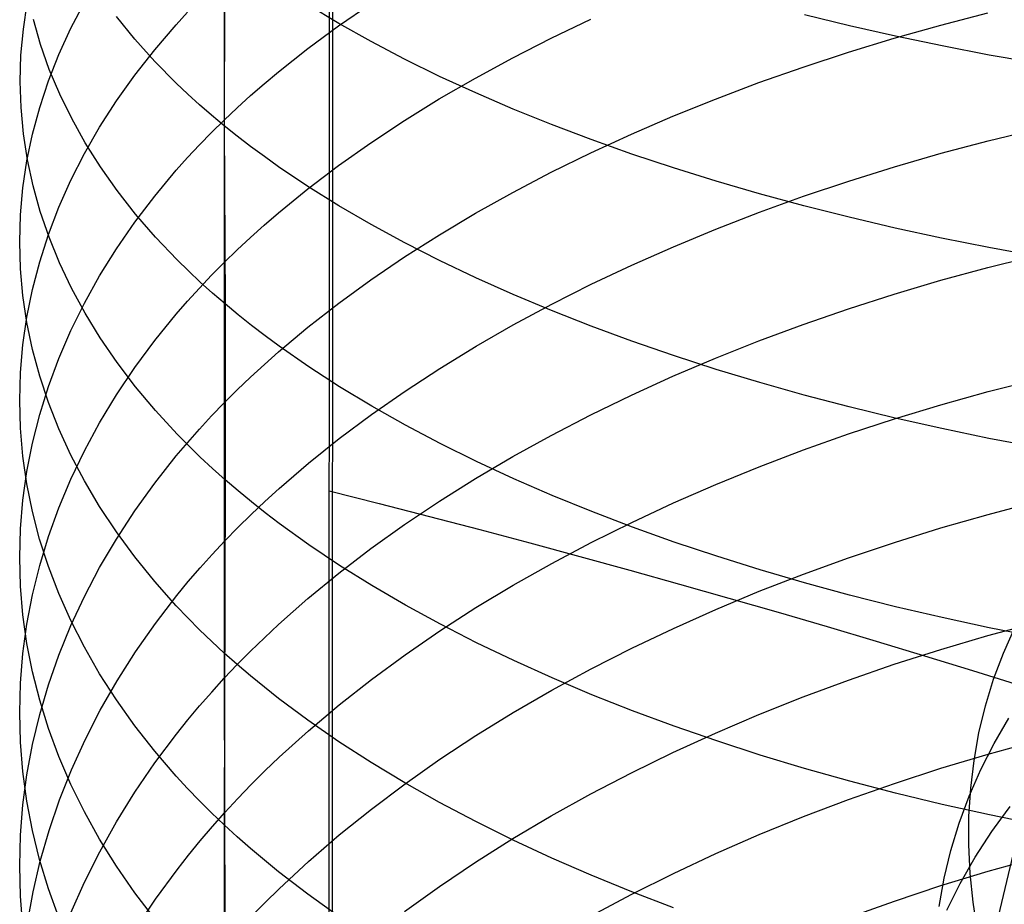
# Model space of a CAD drawing. Extents: x -383 to 1849, y -1185 to -529.
# Tile 715 of 870: x 1775 to 1784, y -1066 to -1058. Entities that reach past the tile are written whole.
import ezdxf

# ---------------------------------------------------------------- set-up
doc = ezdxf.new("R2010")
doc.units = 0
doc.layers.add('PREDEFINITO', color=7, linetype='CONTINUOUS')

msp = doc.modelspace()

# ---------------------------------------------------------------- linework, layer by layer
at = {"layer": 'PREDEFINITO'}
for p, q in [((1778.0404, -885.9744, 440.6312), (1778.0016, -1075.4358, 439.0843)), ((1778.0354, -1078.013, 439.0376), (1778.0905, -902.9318, 440.7506)), ((1777.0137, -1055.4612, 662.9892), (1777.0062, -1058.8917, 661.3731)), ((1777.0056, -1057.4629, 645.1477), (1777.0056, -1058.8364, 644.3254)), ((1775.0912, -1057.9703, 652.3293), (1775.129, -1057.722, 651.9063)), ((1775.5439, -1057.9622, 649.0161), (1775.6734, -1057.7152, 648.614)), ((1778.0979, -1057.9162, 663.6309), (1777.8038, -1057.7391, 663.2839)), ((1778.0963, -1057.9383, 642.9846), (1778.4035, -1057.7271, 642.6694)), ((1776.1532, -1058.0652, 659.8291), (1775.978, -1057.8502, 659.4274)), ((1776.5489, -1057.9274, 645.8716), (1776.6574, -1057.8096, 645.688)), ((1782.9669, -1057.9393, 668.0941), (1782.5368, -1057.8349, 667.8789)), ((1783.8353, -1057.9316, 637.6562), (1784.2851, -1057.8148, 637.4957)), ((1775.255, -1058.1175, 656.123), (1775.1866, -1057.8793, 655.6982)), ((1776.3434, -1058.166, 646.2434), (1776.5489, -1057.9274, 645.8716)), ((1777.8025, -1058.155, 643.3081), (1778.0963, -1057.9383, 642.9846)), ((1778.4053, -1058.0887, 663.9692), (1778.0979, -1057.9162, 663.6309)), ((1780.122, -1058.0558, 640.416), (1780.4991, -1057.8756, 640.1582)), ((1783.4042, -1058.0379, 668.2971), (1782.9669, -1057.9393, 668.0941)), ((1783.3917, -1058.0568, 637.8279), (1783.8353, -1057.9316, 637.6562)), ((1775.0685, -1058.2193, 652.7531), (1775.0912, -1057.9703, 652.3293)), ((1775.4297, -1058.2115, 649.4219), (1775.5439, -1057.9622, 649.0161)), ((1783.8481, -1058.1305, 668.4878), (1783.4042, -1058.0379, 668.2971)), ((1775.3388, -1058.3544, 656.5453), (1775.255, -1058.1175, 656.123)), ((1776.3436, -1058.2772, 660.225), (1776.1532, -1058.0652, 659.8291)), ((1778.7256, -1058.2567, 664.2985), (1778.4053, -1058.0887, 663.9692)), ((1779.7555, -1058.2426, 640.6833), (1780.122, -1058.0558, 640.416)), ((1782.9548, -1058.19, 638.0108), (1783.3917, -1058.0568, 637.8279)), ((1784.2982, -1058.217, 668.6659), (1783.8481, -1058.1305, 668.4878)), ((1775.0611, -1058.4685, 653.1775), (1775.0685, -1058.2193, 652.7531)), ((1775.3308, -1058.4628, 649.831), (1775.4297, -1058.2115, 649.4219)), ((1776.1531, -1058.4084, 646.6212), (1776.3434, -1058.166, 646.2434)), ((1777.5224, -1058.377, 643.6395), (1777.8025, -1058.155, 643.3081)), ((1782.525, -1058.3311, 638.2045), (1782.9548, -1058.19, 638.0108)), ((1784.7539, -1058.2972, 668.8312), (1784.2982, -1058.217, 668.6659)), ((1776.5492, -1058.4857, 660.6146), (1776.3436, -1058.2772, 660.225)), ((1779.0583, -1058.4199, 664.6184), (1778.7256, -1058.2567, 664.2985)), ((1779.3998, -1058.4359, 640.9598), (1779.7555, -1058.2426, 640.6833)), ((1775.4377, -1058.5897, 656.9647), (1775.3388, -1058.3544, 656.5453)), ((1775.978, -1058.6544, 647.0046), (1776.1531, -1058.4084, 646.6212)), ((1777.3877, -1058.49, 643.8082), (1777.5224, -1058.377, 643.6395)), ((1782.1028, -1058.48, 638.4088), (1782.525, -1058.3311, 638.2045)), ((1775.069, -1058.7177, 653.6018), (1775.0611, -1058.4685, 653.1775)), ((1775.247, -1058.7158, 650.2429), (1775.3308, -1058.4628, 649.831)), ((1776.6577, -1058.5887, 660.8069), (1776.5492, -1058.4857, 660.6146)), ((1777.2566, -1058.6042, 643.9787), (1777.3877, -1058.49, 643.8082)), ((1779.0556, -1058.6354, 641.2453), (1779.3998, -1058.4359, 640.9598)), ((1779.403, -1058.5782, 664.9288), (1779.0583, -1058.4199, 664.6184)), ((1781.6887, -1058.6364, 638.6236), (1782.1028, -1058.48, 638.4088)), ((1775.5519, -1058.8231, 657.3808), (1775.4377, -1058.5897, 656.9647)), ((1776.7701, -1058.6907, 660.9974), (1776.6577, -1058.5887, 660.8069)), ((1777.1292, -1058.7197, 644.1511), (1777.2566, -1058.6042, 643.9787)), ((1779.759, -1058.7315, 665.2294), (1779.403, -1058.5782, 664.9288)), ((1775.8181, -1058.9036, 647.393), (1775.978, -1058.6544, 647.0046)), ((1776.8862, -1058.7917, 661.1862), (1776.7701, -1058.6907, 660.9974)), ((1778.7232, -1058.841, 641.5395), (1779.0556, -1058.6354, 641.2453)), ((1781.2832, -1058.8003, 638.8486), (1781.6887, -1058.6364, 638.6236)), ((1775.092, -1058.9666, 654.0257), (1775.069, -1058.7177, 653.6018)), ((1775.1785, -1058.9702, 650.6571), (1775.247, -1058.7158, 650.2429)), ((1777.0062, -1058.8917, 661.3731), (1776.8862, -1058.7917, 661.1862)), ((1777.0056, -1058.8364, 644.3254), (1777.1292, -1058.7197, 644.1511)), ((1780.1261, -1058.8798, 665.52), (1779.759, -1058.7315, 665.2294)), ((1775.6813, -1059.0544, 657.793), (1775.5519, -1058.8231, 657.3808)), ((1776.8857, -1058.9544, 644.5014), (1777.0056, -1058.8364, 644.3254)), ((1777.0056, -1058.8364, 644.3254), (1777.0053, -1060.1943, 643.4762)), ((1778.4032, -1059.0526, 641.8423), (1778.7232, -1058.841, 641.5395)), ((1780.5036, -1059.0228, 665.8003), (1780.1261, -1058.8798, 665.52)), ((1780.8867, -1058.9715, 639.0836), (1781.2832, -1058.8003, 638.8486)), ((1775.1303, -1059.215, 654.4486), (1775.092, -1058.9666, 654.0257)), ((1775.1252, -1059.2258, 651.0732), (1775.1785, -1058.9702, 650.6571)), ((1775.6735, -1059.1558, 647.786), (1775.8181, -1058.9036, 647.393)), ((1776.7696, -1059.0735, 644.6792), (1776.8857, -1058.9544, 644.5014)), ((1777.13, -1058.9907, 661.558), (1777.0062, -1058.8917, 661.3731)), ((1777.0062, -1058.8917, 661.3731), (1777.0136, -1060.5899, 660.5302)), ((1780.4997, -1059.1498, 639.3283), (1780.8867, -1058.9715, 639.0836)), ((1784.2879, -1059.0338, 636.6649), (1784.7431, -1058.9226, 636.5185)), ((1775.8259, -1059.2832, 658.2009), (1775.6813, -1059.0544, 657.793)), ((1776.6574, -1059.1937, 644.8588), (1776.7696, -1059.0735, 644.6792)), ((1777.2575, -1059.0887, 661.741), (1777.13, -1058.9907, 661.558)), ((1778.0961, -1059.2699, 642.1534), (1778.4032, -1059.0526, 641.8423)), ((1780.8911, -1059.1604, 666.0701), (1780.5036, -1059.0228, 665.8003)), ((1783.8383, -1059.1536, 636.8226), (1784.2879, -1059.0338, 636.6649)), ((1775.544, -1059.4106, 648.1831), (1775.6735, -1059.1558, 647.786)), ((1777.3887, -1059.1856, 661.922), (1777.2575, -1059.0887, 661.741)), ((1780.1226, -1059.335, 639.5825), (1780.4997, -1059.1498, 639.3283)), ((1781.2882, -1059.2925, 666.3292), (1780.8911, -1059.1604, 666.0701)), ((1783.395, -1059.2818, 636.9915), (1783.8383, -1059.1536, 636.8226)), ((1775.0871, -1059.4822, 651.4907), (1775.1252, -1059.2258, 651.0732)), ((1775.1838, -1059.4625, 654.8701), (1775.1303, -1059.215, 654.4486)), ((1776.5489, -1059.3151, 645.0399), (1776.6574, -1059.1937, 644.8588)), ((1777.5236, -1059.2814, 662.101), (1777.3887, -1059.1856, 661.922)), ((1775.9858, -1059.5093, 658.6039), (1775.8259, -1059.2832, 658.2009)), ((1776.3434, -1059.561, 645.407), (1776.5489, -1059.3151, 645.0399)), ((1777.804, -1059.4697, 662.4528), (1777.5236, -1059.2814, 662.101)), ((1777.8023, -1059.493, 642.4725), (1778.0961, -1059.2699, 642.1534)), ((1779.7561, -1059.5269, 639.846), (1780.1226, -1059.335, 639.5825)), ((1781.6943, -1059.419, 666.5772), (1781.2882, -1059.2925, 666.3292)), ((1782.9583, -1059.4184, 637.1714), (1783.395, -1059.2818, 636.9915)), ((1775.4298, -1059.6678, 648.5839), (1775.544, -1059.4106, 648.1831)), ((1782.1089, -1059.5398, 666.8139), (1781.6943, -1059.419, 666.5772)), ((1782.5287, -1059.5631, 637.362), (1782.9583, -1059.4184, 637.1714)), ((1775.0642, -1059.7392, 651.9091), (1775.0871, -1059.4822, 651.4907)), ((1775.2526, -1059.7089, 655.2896), (1775.1838, -1059.4625, 654.8701)), ((1776.1609, -1059.7324, 659.0017), (1775.9858, -1059.5093, 658.6039)), ((1777.5222, -1059.7215, 642.7995), (1777.8023, -1059.493, 642.4725)), ((1778.0982, -1059.6535, 662.7962), (1777.804, -1059.4697, 662.4528)), ((1779.4005, -1059.7255, 640.1186), (1779.7561, -1059.5269, 639.846)), ((1782.5317, -1059.6547, 667.0392), (1782.1089, -1059.5398, 666.8139)), ((1776.1531, -1059.8109, 645.78), (1776.3434, -1059.561, 645.407)), ((1782.1067, -1059.7157, 637.563), (1782.5287, -1059.5631, 637.362)), ((1775.3365, -1059.9539, 655.7068), (1775.2526, -1059.7089, 655.2896)), ((1775.3308, -1059.9271, 648.988), (1775.4298, -1059.6678, 648.5839)), ((1776.3512, -1059.9523, 659.3937), (1776.1609, -1059.7324, 659.0017)), ((1777.3875, -1059.8377, 642.9659), (1777.5222, -1059.7215, 642.7995)), ((1778.4057, -1059.8326, 663.1308), (1778.0982, -1059.6535, 662.7962)), ((1779.0563, -1059.9306, 640.4001), (1779.4005, -1059.7255, 640.1186)), ((1781.6929, -1059.8762, 637.7743), (1782.1067, -1059.7157, 637.563)), ((1782.9621, -1059.7636, 667.2527), (1782.5317, -1059.6547, 667.0392)), ((1775.0566, -1059.9965, 652.328), (1775.0642, -1059.7392, 651.9091)), ((1775.978, -1060.0644, 646.1584), (1776.1531, -1059.8109, 645.78)), ((1783.3996, -1059.8664, 667.4542), (1782.9621, -1059.7636, 667.2527)), ((1777.2564, -1059.9553, 643.1341), (1777.3875, -1059.8377, 642.9659)), ((1778.7261, -1060.007, 663.4566), (1778.4057, -1059.8326, 663.1308)), ((1781.2875, -1060.0443, 637.9957), (1781.6929, -1059.8762, 637.7743)), ((1783.8438, -1059.963, 667.6435), (1783.3996, -1059.8664, 667.4542)), ((1775.0642, -1060.2538, 652.7469), (1775.0566, -1059.9965, 652.328)), ((1775.247, -1060.1882, 649.3948), (1775.3308, -1059.9271, 648.988)), ((1775.4357, -1060.1972, 656.1211), (1775.3365, -1059.9539, 655.7068)), ((1776.5567, -1060.1687, 659.7794), (1776.3512, -1059.9523, 659.3937)), ((1777.129, -1060.0742, 643.3042), (1777.2564, -1059.9553, 643.1341)), ((1778.7239, -1060.1419, 640.6902), (1779.0563, -1059.9306, 640.4001)), ((1779.0589, -1060.1764, 663.7731), (1778.7261, -1060.007, 663.4566)), ((1784.2942, -1060.0532, 667.8203), (1783.8438, -1059.963, 667.6435)), ((1775.8182, -1060.3212, 646.5418), (1775.978, -1060.0644, 646.1584)), ((1777.0053, -1060.1943, 643.4762), (1777.129, -1060.0742, 643.3042)), ((1780.8912, -1060.2199, 638.227), (1781.2875, -1060.0443, 637.9957)), ((1784.7503, -1060.1368, 667.9844), (1784.2942, -1060.0532, 667.8203)), ((1775.1784, -1060.4507, 649.8039), (1775.247, -1060.1882, 649.3948)), ((1775.5501, -1060.4386, 656.5322), (1775.4357, -1060.1972, 656.1211)), ((1776.6652, -1060.2755, 659.9698), (1776.5567, -1060.1687, 659.7794)), ((1776.8855, -1060.3157, 643.6499), (1777.0053, -1060.1943, 643.4762)), ((1777.0053, -1060.1943, 643.4762), (1777.0061, -1061.533, 642.5998)), ((1778.404, -1060.3594, 640.9888), (1778.7239, -1060.1419, 640.6902)), ((1779.4035, -1060.3408, 664.0803), (1779.0589, -1060.1764, 663.7731)), ((1784.2852, -1060.2414, 635.8175), (1784.7407, -1060.1272, 635.673)), ((1775.087, -1060.5108, 653.1653), (1775.0642, -1060.2538, 652.7469)), ((1776.7775, -1060.3813, 660.1584), (1776.6652, -1060.2755, 659.9698)), ((1780.5044, -1060.4027, 638.4678), (1780.8912, -1060.2199, 638.227)), ((1783.8354, -1060.3645, 635.9732), (1784.2852, -1060.2414, 635.8175)), ((1775.6735, -1060.5811, 646.9298), (1775.8182, -1060.3212, 646.5418)), ((1776.7694, -1060.4383, 643.8253), (1776.8855, -1060.3157, 643.6499)), ((1776.8937, -1060.4861, 660.3452), (1776.7775, -1060.3813, 660.1584)), ((1778.0968, -1060.5828, 641.2955), (1778.404, -1060.3594, 640.9888)), ((1779.7597, -1060.5, 664.3777), (1779.4035, -1060.3408, 664.0803)), ((1783.3919, -1060.4963, 636.1398), (1783.8354, -1060.3645, 635.9732)), ((1775.1251, -1060.7144, 650.2149), (1775.1784, -1060.4507, 649.8039)), ((1775.6797, -1060.6778, 656.9394), (1775.5501, -1060.4386, 656.5322)), ((1776.6571, -1060.562, 644.0024), (1776.7694, -1060.4383, 643.8253)), ((1780.1276, -1060.5927, 638.7181), (1780.5044, -1060.4027, 638.4678)), ((1775.1251, -1060.7672, 653.5828), (1775.087, -1060.5108, 653.1653)), ((1776.5487, -1060.687, 644.1812), (1776.6571, -1060.562, 644.0024)), ((1777.0136, -1060.5899, 660.5302), (1776.8937, -1060.4861, 660.3452)), ((1780.1267, -1060.6539, 664.6653), (1779.7597, -1060.5, 664.3777)), ((1782.9549, -1060.6366, 636.3173), (1783.3919, -1060.4963, 636.1398)), ((1775.5441, -1060.8438, 647.3218), (1775.6735, -1060.5811, 646.9298)), ((1777.0136, -1060.5899, 660.5302), (1777.0134, -1062.266, 659.6436)), ((1777.1373, -1060.6925, 660.7132), (1777.0136, -1060.5899, 660.5302)), ((1777.803, -1060.8121, 641.6102), (1778.0968, -1060.5828, 641.2955)), ((1779.7612, -1060.7897, 638.9775), (1780.1276, -1060.5927, 638.7181)), ((1780.5043, -1060.8024, 664.9427), (1780.1267, -1060.6539, 664.6653)), ((1782.5251, -1060.7853, 636.5053), (1782.9549, -1060.6366, 636.3173)), ((1775.087, -1060.979, 650.6272), (1775.1251, -1060.7144, 650.2149)), ((1775.8246, -1060.9144, 657.3423), (1775.6797, -1060.6778, 656.9394)), ((1776.3432, -1060.94, 644.5433), (1776.5487, -1060.687, 644.1812)), ((1777.2648, -1060.7941, 660.8943), (1777.1373, -1060.6925, 660.7132)), ((1775.1784, -1061.0228, 653.9989), (1775.1251, -1060.7672, 653.5828)), ((1775.4299, -1061.1089, 647.7175), (1775.5441, -1060.8438, 647.3218)), ((1777.3959, -1060.8946, 661.0734), (1777.2648, -1060.7941, 660.8943)), ((1777.5229, -1061.047, 641.9326), (1777.803, -1060.8121, 641.6102)), ((1779.4058, -1060.9935, 639.2459), (1779.7612, -1060.7897, 638.9775)), ((1780.8918, -1060.9453, 665.2097), (1780.5043, -1060.8024, 664.9427)), ((1782.103, -1060.9421, 636.7036), (1782.5251, -1060.7853, 636.5053)), ((1775.9846, -1061.1483, 657.7405), (1775.8246, -1060.9144, 657.3423)), ((1776.1529, -1061.1971, 644.9113), (1776.3432, -1060.94, 644.5433)), ((1777.5307, -1060.9939, 661.2505), (1777.3959, -1060.8946, 661.0734)), ((1781.2889, -1061.0825, 665.4661), (1780.8918, -1060.9453, 665.2097)), ((1781.6889, -1061.1069, 636.912), (1782.103, -1060.9421, 636.7036)), ((1775.0641, -1061.2442, 651.0405), (1775.087, -1060.979, 650.6272)), ((1775.2469, -1061.2772, 654.4132), (1775.1784, -1061.0228, 653.9989)), ((1777.811, -1061.1892, 661.5985), (1777.5307, -1060.9939, 661.2505)), ((1779.0617, -1061.204, 639.5231), (1779.4058, -1060.9935, 639.2459)), ((1775.3309, -1061.3761, 648.1164), (1775.4299, -1061.1089, 647.7175)), ((1777.3882, -1061.1665, 642.0967), (1777.5229, -1061.047, 641.9326)), ((1781.2833, -1061.2795, 637.1303), (1781.6889, -1061.1069, 636.912)), ((1781.695, -1061.2138, 665.7116), (1781.2889, -1061.0825, 665.4661)), ((1775.9778, -1061.458, 645.2847), (1776.1529, -1061.1971, 644.9113)), ((1776.1599, -1061.3791, 658.1334), (1775.9846, -1061.1483, 657.7405)), ((1777.2571, -1061.2873, 642.2626), (1777.3882, -1061.1665, 642.0967)), ((1778.105, -1061.3797, 661.938), (1777.811, -1061.1892, 661.5985)), ((1778.7295, -1061.4209, 639.8087), (1779.0617, -1061.204, 639.5231)), ((1782.1096, -1061.3393, 665.9459), (1781.695, -1061.2138, 665.7116)), ((1775.0565, -1061.5097, 651.4542), (1775.0641, -1061.2442, 651.0405)), ((1775.3306, -1061.5302, 654.8251), (1775.2469, -1061.2772, 654.4132)), ((1777.1297, -1061.4095, 642.4303), (1777.2571, -1061.2873, 642.2626)), ((1780.8868, -1061.4598, 637.3583), (1781.2833, -1061.2795, 637.1303)), ((1784.2872, -1061.4254, 634.9385), (1784.7425, -1061.3086, 634.7966)), ((1775.2471, -1061.6451, 648.518), (1775.3309, -1061.3761, 648.1164)), ((1776.3505, -1061.6065, 658.5207), (1776.1599, -1061.3791, 658.1334)), ((1777.0061, -1061.533, 642.5998), (1777.1297, -1061.4095, 642.4303)), ((1778.4124, -1061.5653, 662.269), (1778.105, -1061.3797, 661.938)), ((1778.4096, -1061.6441, 640.1027), (1778.7295, -1061.4209, 639.8087)), ((1782.5324, -1061.4586, 666.1689), (1782.1096, -1061.3393, 665.9459)), ((1775.064, -1061.7751, 651.8679), (1775.0565, -1061.5097, 651.4542)), ((1775.8179, -1061.7224, 645.663), (1775.9778, -1061.458, 645.2847)), ((1780.4998, -1061.6476, 637.5958), (1780.8868, -1061.4598, 637.3583)), ((1782.9628, -1061.5717, 666.3802), (1782.5324, -1061.4586, 666.1689)), ((1783.8376, -1061.5513, 635.0913), (1784.2872, -1061.4254, 634.9385)), ((1775.4296, -1061.7815, 655.2342), (1775.3306, -1061.5302, 654.8251)), ((1776.5562, -1061.8304, 658.9018), (1776.3505, -1061.6065, 658.5207)), ((1776.8862, -1061.6578, 642.7711), (1777.0061, -1061.533, 642.5998)), ((1777.0061, -1061.533, 642.5998), (1777.0064, -1064.1583, 640.7706)), ((1778.7326, -1061.746, 662.591), (1778.4124, -1061.5653, 662.269)), ((1783.4003, -1061.6784, 666.5797), (1782.9628, -1061.5717, 666.3802)), ((1783.3943, -1061.6861, 635.255), (1783.8376, -1061.5513, 635.0913)), ((1775.1785, -1061.9157, 648.9218), (1775.2471, -1061.6451, 648.518)), ((1776.7701, -1061.7838, 642.9441), (1776.8862, -1061.6578, 642.7711)), ((1778.1026, -1061.8734, 640.4048), (1778.4096, -1061.6441, 640.1027)), ((1780.1228, -1061.8427, 637.8425), (1780.4998, -1061.6476, 637.5958)), ((1782.9576, -1061.8296, 635.4292), (1783.3943, -1061.6861, 635.255)), ((1783.8444, -1061.7787, 666.7671), (1783.4003, -1061.6784, 666.5797)), ((1775.0868, -1062.0403, 652.2812), (1775.064, -1061.7751, 651.8679)), ((1775.5439, -1062.0308, 655.6401), (1775.4296, -1061.7815, 655.2342)), ((1775.6733, -1061.9898, 646.0457), (1775.8179, -1061.7224, 645.663)), ((1776.6579, -1061.911, 643.1188), (1776.7701, -1061.7838, 642.9441)), ((1779.0653, -1061.9215, 662.9039), (1778.7326, -1061.746, 662.591)), ((1784.2948, -1061.8724, 666.9422), (1783.8444, -1061.7787, 666.7671)), ((1776.6648, -1061.9408, 659.0899), (1776.5562, -1061.8304, 658.9018)), ((1777.8088, -1062.1088, 640.7148), (1778.1026, -1061.8734, 640.4048)), ((1779.7563, -1062.0449, 638.0982), (1780.1228, -1061.8427, 637.8425)), ((1782.528, -1061.9817, 635.6138), (1782.9576, -1061.8296, 635.4292)), ((1784.7508, -1061.9593, 667.1046), (1784.2948, -1061.8724, 666.9422)), ((1775.1252, -1062.1874, 649.3275), (1775.1785, -1061.9157, 648.9218)), ((1776.5494, -1062.0394, 643.295), (1776.6579, -1061.911, 643.1188)), ((1776.7772, -1062.0503, 659.2763), (1776.6648, -1061.9408, 659.0899)), ((1779.4098, -1062.0918, 663.2075), (1779.0653, -1061.9215, 662.9039)), ((1782.106, -1062.1421, 635.8087), (1782.528, -1061.9817, 635.6138)), ((1775.1249, -1062.3049, 652.6936), (1775.0868, -1062.0403, 652.2812)), ((1775.5439, -1062.2601, 646.4325), (1775.6733, -1061.9898, 646.0457)), ((1775.6733, -1062.2778, 656.0422), (1775.5439, -1062.0308, 655.6401)), ((1776.3439, -1062.2996, 643.6521), (1776.5494, -1062.0394, 643.295)), ((1776.8934, -1062.1587, 659.4608), (1776.7772, -1062.0503, 659.2763)), ((1779.4007, -1062.2541, 638.3628), (1779.7563, -1062.0449, 638.0982)), ((1777.0134, -1062.266, 659.6436), (1776.8934, -1062.1587, 659.4608)), ((1777.5288, -1062.35, 641.0324), (1777.8088, -1062.1088, 640.7148)), ((1779.7657, -1062.2567, 663.5014), (1779.4098, -1062.0918, 663.2075)), ((1781.6922, -1062.3108, 636.0134), (1782.106, -1062.1421, 635.8087)), ((1775.0871, -1062.4601, 649.7346), (1775.1252, -1062.1874, 649.3275)), ((1775.4296, -1062.5329, 646.8229), (1775.5439, -1062.2601, 646.4325)), ((1777.0134, -1062.266, 659.6436), (1777.0059, -1065.5569, 657.7613)), ((1777.1372, -1062.3723, 659.8244), (1777.0134, -1062.266, 659.6436)), ((1779.0565, -1062.4701, 638.6359), (1779.4007, -1062.2541, 638.3628)), ((1780.1326, -1062.4161, 663.7855), (1779.7657, -1062.2567, 663.5014)), ((1775.1781, -1062.5687, 653.1045), (1775.1249, -1062.3049, 652.6936)), ((1775.818, -1062.5222, 656.4401), (1775.6733, -1062.2778, 656.0422)), ((1776.1536, -1062.5639, 644.015), (1776.3439, -1062.2996, 643.6521)), ((1777.3941, -1062.4727, 641.1941), (1777.5288, -1062.35, 641.0324)), ((1781.2869, -1062.4875, 636.228), (1781.6922, -1062.3108, 636.0134)), ((1777.2647, -1062.4774, 660.0034), (1777.1372, -1062.3723, 659.8244)), ((1778.0046, -1062.3724, 439.307), (1778.4836, -1062.4935, 439.2552)), ((1780.5099, -1062.5699, 664.0596), (1780.1326, -1062.4161, 663.7855)), ((1775.0642, -1062.7334, 650.1425), (1775.0871, -1062.4601, 649.7346)), ((1775.3307, -1062.8079, 647.2165), (1775.4296, -1062.5329, 646.8229)), ((1775.978, -1062.7637, 656.8334), (1775.818, -1062.5222, 656.4401)), ((1777.2631, -1062.5968, 641.3575), (1777.3941, -1062.4727, 641.1941)), ((1777.3959, -1062.5813, 660.1803), (1777.2647, -1062.4774, 660.0034)), ((1778.4836, -1062.4935, 439.2552), (1778.9624, -1062.6166, 439.1941)), ((1778.7242, -1062.6928, 638.9175), (1779.0565, -1062.4701, 638.6359)), ((1780.8906, -1062.672, 636.4521), (1781.2869, -1062.4875, 636.228)), ((1784.2872, -1062.596, 634.0404), (1784.7425, -1062.4764, 633.9009)), ((1775.2466, -1062.8312, 653.5137), (1775.1781, -1062.5687, 653.1045)), ((1775.9785, -1062.8321, 644.3832), (1776.1536, -1062.5639, 644.015)), ((1777.1357, -1062.7222, 641.5228), (1777.2631, -1062.5968, 641.3575)), ((1777.5308, -1062.6841, 660.3553), (1777.3959, -1062.5813, 660.1803)), ((1778.9624, -1062.6166, 439.1941), (1779.4407, -1062.7417, 439.1236)), ((1780.8972, -1062.7178, 664.3233), (1780.5099, -1062.5699, 664.0596)), ((1783.8377, -1062.7249, 634.1908), (1784.2872, -1062.596, 634.0404)), ((1775.0566, -1063.007, 650.5509), (1775.0642, -1062.7334, 650.1425)), ((1777.012, -1062.8491, 641.6898), (1777.1357, -1062.7222, 641.5228)), ((1777.8111, -1062.8861, 660.6992), (1777.5308, -1062.6841, 660.3553)), ((1778.4042, -1062.9219, 639.2072), (1778.7242, -1062.6928, 638.9175)), ((1780.5038, -1062.8642, 636.6855), (1780.8906, -1062.672, 636.4521)), ((1781.2941, -1062.8598, 664.5765), (1780.8972, -1062.7178, 664.3233)), ((1783.3943, -1062.8628, 634.3517), (1783.8377, -1062.7249, 634.1908)), ((1775.2469, -1063.0848, 647.6127), (1775.3307, -1062.8079, 647.2165)), ((1776.1532, -1063.0021, 657.2216), (1775.978, -1062.7637, 656.8334)), ((1779.4407, -1062.7417, 439.1236), (1779.9183, -1062.8686, 439.0436)), ((1775.3304, -1063.0923, 653.9205), (1775.2466, -1062.8312, 653.5137)), ((1775.8186, -1063.1039, 644.7562), (1775.9785, -1062.8321, 644.3832)), ((1776.8921, -1062.9772, 641.8586), (1777.012, -1062.8491, 641.6898)), ((1778.1053, -1063.0832, 661.0348), (1777.8111, -1062.8861, 660.6992)), ((1778.0971, -1063.1573, 639.5048), (1778.4042, -1062.9219, 639.2072)), ((1779.9183, -1062.8686, 439.0436), (1780.395, -1062.9973, 438.9541)), ((1780.1271, -1063.064, 636.9281), (1780.5038, -1062.8642, 636.6855)), ((1781.7, -1062.9958, 664.8189), (1781.2941, -1062.8598, 664.5765)), ((1782.9576, -1063.0097, 634.5231), (1783.3943, -1062.8628, 634.3517)), ((1775.0642, -1063.2806, 650.9594), (1775.0566, -1063.007, 650.5509)), ((1776.3436, -1063.2371, 657.6042), (1776.1532, -1063.0021, 657.2216)), ((1776.7761, -1063.1066, 642.0291), (1776.8921, -1062.9772, 641.8586)), ((1780.395, -1062.9973, 438.9541), (1780.8704, -1063.1278, 438.8551)), ((1782.1144, -1063.1256, 665.0502), (1781.7, -1062.9958, 664.8189)), ((1782.528, -1063.1654, 634.7047), (1782.9576, -1063.0097, 634.5231)), ((1775.1783, -1063.3632, 648.0111), (1775.2469, -1063.0848, 647.6127)), ((1775.4293, -1063.3516, 654.3246), (1775.3304, -1063.0923, 653.9205)), ((1775.674, -1063.3788, 645.1337), (1775.8186, -1063.1039, 644.7562)), ((1776.6638, -1063.2373, 642.2012), (1776.7761, -1063.1066, 642.0291)), ((1778.4128, -1063.2753, 661.3618), (1778.1053, -1063.0832, 661.0348)), ((1779.7607, -1063.2711, 637.1796), (1780.1271, -1063.064, 636.9281)), ((1777.8032, -1063.3988, 639.8102), (1778.0971, -1063.1573, 639.5048)), ((1780.8704, -1063.1278, 438.8551), (1781.3442, -1063.26, 438.7467)), ((1782.1061, -1063.3297, 634.8963), (1782.528, -1063.1654, 634.7047)), ((1782.5369, -1063.2491, 665.2703), (1782.1144, -1063.1256, 665.0502)), ((1775.087, -1063.554, 651.3673), (1775.0642, -1063.2806, 650.9594)), ((1776.5493, -1063.4684, 657.9807), (1776.3436, -1063.2371, 657.6042)), ((1776.5553, -1063.3692, 642.3749), (1776.6638, -1063.2373, 642.2012)), ((1778.7331, -1063.4623, 661.6801), (1778.4128, -1063.2753, 661.3618)), ((1779.4054, -1063.4854, 637.4398), (1779.7607, -1063.2711, 637.1796)), ((1781.3442, -1063.26, 438.7467), (1781.8163, -1063.3938, 438.6288)), ((1782.9671, -1063.3661, 665.4789), (1782.5369, -1063.2491, 665.2703)), ((1775.125, -1063.6429, 648.4114), (1775.1783, -1063.3632, 648.0111)), ((1775.5435, -1063.6088, 654.7254), (1775.4293, -1063.3516, 654.3246)), ((1775.5445, -1063.6567, 645.5151), (1775.674, -1063.3788, 645.1337)), ((1776.3497, -1063.6364, 642.7269), (1776.5553, -1063.3692, 642.3749)), ((1781.6922, -1063.5023, 635.0978), (1782.1061, -1063.3297, 634.8963)), ((1783.4043, -1063.4766, 665.6758), (1782.9671, -1063.3661, 665.4789)), ((1776.6578, -1063.5825, 658.1665), (1776.5493, -1063.4684, 657.9807)), ((1777.5232, -1063.6462, 640.1231), (1777.8032, -1063.3988, 639.8102)), ((1779.0658, -1063.6439, 661.9894), (1778.7331, -1063.4623, 661.6801)), ((1779.0614, -1063.7067, 637.7084), (1779.4054, -1063.4854, 637.4398)), ((1781.8163, -1063.3938, 438.6288), (1782.2862, -1063.5292, 438.5014)), ((1783.8482, -1063.5803, 665.8607), (1783.4043, -1063.4766, 665.6758)), ((1775.125, -1063.8267, 651.7744), (1775.087, -1063.554, 651.3673)), ((1781.2869, -1063.6832, 635.3088), (1781.6922, -1063.5023, 635.0978)), ((1782.2862, -1063.5292, 438.5014), (1782.7538, -1063.6661, 438.3646)), ((1784.2983, -1063.6772, 666.0333), (1783.8482, -1063.5803, 665.8607)), ((1775.0869, -1063.9235, 648.813), (1775.125, -1063.6429, 648.4114)), ((1775.4303, -1063.9371, 645.9001), (1775.5445, -1063.6567, 645.5151)), ((1775.673, -1063.8637, 655.1226), (1775.5435, -1063.6088, 654.7254)), ((1776.1593, -1063.908, 643.0845), (1776.3497, -1063.6364, 642.7269)), ((1776.7702, -1063.6956, 658.3507), (1776.6578, -1063.5825, 658.1665)), ((1777.3885, -1063.7721, 640.2823), (1777.5232, -1063.6462, 640.1231)), ((1779.4103, -1063.8202, 662.2894), (1779.0658, -1063.6439, 661.9894)), ((1782.7538, -1063.6661, 438.3646), (1783.2187, -1063.8044, 438.2185)), ((1784.2851, -1063.7521, 633.1243), (1784.7406, -1063.6294, 632.9868)), ((1784.4321, -1063.9184, 504.4875), (1784.5405, -1063.6731, 504.8965)), ((1776.8864, -1063.8076, 658.5331), (1776.7702, -1063.6956, 658.3507)), ((1778.7293, -1063.9348, 637.9854), (1779.0614, -1063.7067, 637.7084)), ((1780.8907, -1063.8721, 635.5292), (1781.2869, -1063.6832, 635.3088)), ((1783.8353, -1063.8842, 633.2724), (1784.2851, -1063.7521, 633.1243)), ((1784.754, -1063.7671, 666.1936), (1784.2983, -1063.6772, 666.0333)), ((1775.1783, -1064.0984, 652.1801), (1775.125, -1063.8267, 651.7744)), ((1777.0064, -1063.9186, 658.7137), (1776.8864, -1063.8076, 658.5331)), ((1777.2574, -1063.8994, 640.4433), (1777.3885, -1063.7721, 640.2823)), ((1779.7663, -1063.9908, 662.5799), (1779.4103, -1063.8202, 662.2894)), ((1783.2187, -1063.8044, 438.2185), (1783.6807, -1063.9441, 438.063)), ((1775.0641, -1064.2047, 649.2155), (1775.0869, -1063.9235, 648.813)), ((1775.3313, -1064.2198, 646.2882), (1775.4303, -1063.9371, 645.9001)), ((1775.8177, -1064.1159, 655.5157), (1775.673, -1063.8637, 655.1226)), ((1775.9841, -1064.1835, 643.4474), (1776.1593, -1063.908, 643.0845)), ((1777.1301, -1064.0283, 658.8924), (1777.0064, -1063.9186, 658.7137)), ((1777.13, -1064.0282, 640.606), (1777.2574, -1063.8994, 640.4433)), ((1778.4095, -1064.1695, 638.2705), (1778.7293, -1063.9348, 637.9854)), ((1780.5039, -1064.0689, 635.7588), (1780.8907, -1063.8721, 635.5292)), ((1783.3917, -1064.0256, 633.431), (1783.8353, -1063.8842, 633.2724)), ((1783.6807, -1063.9441, 438.063), (1784.1395, -1064.085, 437.8982)), ((1784.3392, -1064.1682, 504.0768), (1784.4321, -1063.9184, 504.4875)), ((1777.0064, -1064.1583, 640.7706), (1777.13, -1064.0282, 640.606)), ((1777.2577, -1064.137, 659.0693), (1777.1301, -1064.0283, 658.8924)), ((1780.1332, -1064.1558, 662.8608), (1779.7663, -1063.9908, 662.5799)), ((1782.9548, -1064.1762, 633.5998), (1783.3917, -1064.0256, 633.431)), ((1775.2468, -1064.369, 652.584), (1775.1783, -1064.0984, 652.1801)), ((1775.9776, -1064.3652, 655.9041), (1775.8177, -1064.1159, 655.5157)), ((1777.3889, -1064.2444, 659.2442), (1777.2577, -1064.137, 659.0693)), ((1780.1271, -1064.2734, 635.9974), (1780.5039, -1064.0689, 635.7588)), ((1784.1395, -1064.085, 437.8982), (1784.5949, -1064.2271, 437.7243)), ((1775.0564, -1064.4863, 649.6185), (1775.0641, -1064.2047, 649.2155)), ((1775.2475, -1064.5045, 646.6789), (1775.3313, -1064.2198, 646.2882)), ((1775.8241, -1064.4627, 643.8152), (1775.9841, -1064.1835, 643.4474)), ((1776.8865, -1064.2897, 640.9368), (1777.0064, -1064.1583, 640.7706)), ((1777.0064, -1064.1583, 640.7706), (1777.0127, -1066.7027, 638.8315)), ((1778.1026, -1064.4107, 638.5634), (1778.4095, -1064.1695, 638.2705)), ((1780.5106, -1064.315, 663.1317), (1780.1332, -1064.1558, 662.8608)), ((1782.525, -1064.3358, 633.7787), (1782.9548, -1064.1762, 633.5998)), ((1784.2617, -1064.4223, 503.665), (1784.3392, -1064.1682, 504.0768)), ((1776.7704, -1064.4225, 641.1047), (1776.8865, -1064.2897, 640.9368)), ((1777.5238, -1064.3506, 659.4172), (1777.3889, -1064.2444, 659.2442)), ((1779.7608, -1064.4855, 636.2447), (1780.1271, -1064.2734, 635.9974)), ((1780.8979, -1064.4681, 663.3924), (1780.5106, -1064.315, 663.1317)), ((1775.3305, -1064.6381, 652.9856), (1775.2468, -1064.369, 652.584)), ((1776.1528, -1064.6112, 656.2875), (1775.9776, -1064.3652, 655.9041)), ((1776.6582, -1064.5565, 641.2742), (1776.7704, -1064.4225, 641.1047)), ((1777.8042, -1064.5594, 659.7572), (1777.5238, -1064.3506, 659.4172)), ((1777.809, -1064.6583, 638.864), (1778.1026, -1064.4107, 638.5634)), ((1782.1028, -1064.504, 633.9673), (1782.525, -1064.3358, 633.7787)), ((1784.1994, -1064.6804, 503.2524), (1784.2617, -1064.4223, 503.665)), ((1775.064, -1064.7678, 650.0214), (1775.0564, -1064.4863, 649.6185)), ((1775.1789, -1064.7907, 647.0718), (1775.2475, -1064.5045, 646.6789)), ((1775.6793, -1064.7452, 644.1873), (1775.8241, -1064.4627, 643.8152)), ((1779.4054, -1064.7048, 636.5006), (1779.7608, -1064.4855, 636.2447)), ((1781.2948, -1064.6151, 663.6427), (1780.8979, -1064.4681, 663.3924)), ((1781.6887, -1064.6809, 634.1656), (1782.1028, -1064.504, 633.9673)), ((1776.3432, -1064.8537, 656.6654), (1776.1528, -1064.6112, 656.2875)), ((1776.5497, -1064.6918, 641.4452), (1776.6582, -1064.5565, 641.2742)), ((1778.0984, -1064.7632, 660.089), (1777.8042, -1064.5594, 659.7572)), ((1784.3435, -1064.7804, 506.2916), (1784.4849, -1064.5378, 506.6909)), ((1775.4295, -1064.9053, 653.3845), (1775.3305, -1064.6381, 652.9856)), ((1776.3442, -1064.9659, 641.7918), (1776.5497, -1064.6918, 641.4452)), ((1777.5291, -1064.9119, 639.172), (1777.809, -1064.6583, 638.864)), ((1779.0614, -1064.9313, 636.7649), (1779.4054, -1064.7048, 636.5006)), ((1781.2831, -1064.8662, 634.3734), (1781.6887, -1064.6809, 634.1656)), ((1781.7007, -1064.7559, 663.8823), (1781.2948, -1064.6151, 663.6427)), ((1784.1524, -1064.9421, 502.8396), (1784.1994, -1064.6804, 503.2524)), ((1775.0868, -1065.0491, 650.4239), (1775.064, -1064.7678, 650.0214)), ((1775.1256, -1065.0782, 647.4665), (1775.1789, -1064.7907, 647.0718)), ((1775.5497, -1065.0307, 644.5633), (1775.6793, -1064.7452, 644.1873)), ((1778.4059, -1064.9619, 660.4124), (1778.0984, -1064.7632, 660.089)), ((1782.1151, -1064.8903, 664.1111), (1781.7007, -1064.7559, 663.8823)), ((1784.2176, -1065.0283, 505.8898), (1784.3435, -1064.7804, 506.2916)), ((1784.2873, -1064.8825, 632.1761), (1784.7425, -1064.7575, 632.0415)), ((1776.5488, -1065.0923, 657.0373), (1776.3432, -1064.8537, 656.6654)), ((1780.8866, -1065.0597, 634.5903), (1781.2831, -1064.8662, 634.3734)), ((1782.5376, -1065.0181, 664.3287), (1782.1151, -1064.8903, 664.1111)), ((1783.8377, -1065.0172, 632.3212), (1784.2873, -1064.8825, 632.1761)), ((1775.5437, -1065.1704, 653.7802), (1775.4295, -1064.9053, 653.3845)), ((1776.1539, -1065.2444, 642.1439), (1776.3442, -1064.9659, 641.7918)), ((1777.3945, -1065.041, 639.3288), (1777.5291, -1064.9119, 639.172)), ((1778.7263, -1065.1552, 660.7272), (1778.4059, -1064.9619, 660.4124)), ((1778.7293, -1065.1648, 637.0373), (1779.0614, -1064.9313, 636.7649)), ((1784.1207, -1065.2072, 502.4269), (1784.1524, -1064.9421, 502.8396)), ((1775.1249, -1065.3297, 650.8255), (1775.0868, -1065.0491, 650.4239)), ((1775.0875, -1065.3667, 647.8626), (1775.1256, -1065.0782, 647.4665)), ((1775.4353, -1065.3189, 644.9429), (1775.5497, -1065.0307, 644.5633)), ((1777.2635, -1065.1716, 639.4873), (1777.3945, -1065.041, 639.3288)), ((1780.4996, -1065.2612, 634.8162), (1780.8866, -1065.0597, 634.5903)), ((1782.9677, -1065.1393, 664.5349), (1782.5376, -1065.0181, 664.3287)), ((1783.3943, -1065.1614, 632.4766), (1783.8377, -1065.0172, 632.3212)), ((1784.1073, -1065.2811, 505.486), (1784.2176, -1065.0283, 505.8898)), ((1775.6732, -1065.4331, 654.1723), (1775.5437, -1065.1704, 653.7802)), ((1776.6574, -1065.2101, 657.2208), (1776.5488, -1065.0923, 657.0373)), ((1777.1362, -1065.3035, 639.6476), (1777.2635, -1065.1716, 639.4873)), ((1778.4096, -1065.4052, 637.3177), (1778.7293, -1065.1648, 637.0373)), ((1779.0591, -1065.3431, 661.0332), (1778.7263, -1065.1552, 660.7272)), ((1782.9576, -1065.315, 632.642), (1783.3943, -1065.1614, 632.4766)), ((1783.4049, -1065.2537, 664.7296), (1782.9677, -1065.1393, 664.5349)), ((1784.3851, -1066.4312, 509.8741), (1784.6888, -1065.1505, 508.8537)), ((1775.9788, -1065.527, 642.5012), (1776.1539, -1065.2444, 642.1439)), ((1776.7697, -1065.3268, 657.4027), (1776.6574, -1065.2101, 657.2208)), ((1780.1226, -1065.4706, 635.051), (1780.4996, -1065.2612, 634.8162)), ((1783.8488, -1065.3611, 664.9124), (1783.4049, -1065.2537, 664.7296)), ((1784.104, -1065.4752, 502.0148), (1784.1207, -1065.2072, 502.4269)), ((1775.1781, -1065.6094, 651.2258), (1775.1249, -1065.3297, 650.8255)), ((1775.3361, -1065.6094, 645.3255), (1775.4353, -1065.3189, 644.9429)), ((1776.8859, -1065.4424, 657.5829), (1776.7697, -1065.3268, 657.4027)), ((1777.0127, -1065.437, 639.8096), (1777.1362, -1065.3035, 639.6476)), ((1779.4038, -1065.5254, 661.33), (1779.0591, -1065.3431, 661.0332)), ((1782.528, -1065.4778, 632.8173), (1782.9576, -1065.315, 632.642)), ((1784.2989, -1065.4614, 665.0832), (1783.8488, -1065.3611, 664.9124)), ((1784.0124, -1065.5386, 505.0805), (1784.1073, -1065.2811, 505.486)), ((1775.0646, -1065.6559, 648.2595), (1775.0875, -1065.3667, 647.8626)), ((1775.8178, -1065.693, 654.5603), (1775.6732, -1065.4331, 654.1723)), ((1777.0059, -1065.5569, 657.7613), (1776.8859, -1065.4424, 657.5829)), ((1776.8929, -1065.5718, 639.9734), (1777.0127, -1065.437, 639.8096)), ((1778.1026, -1065.6521, 637.6058), (1778.4096, -1065.4052, 637.3177)), ((1784.4092, -1065.5009, 508.2767), (1784.4985, -1065.3825, 508.47)), ((1775.819, -1065.8133, 642.8632), (1775.9788, -1065.527, 642.5012)), ((1779.7599, -1065.7019, 661.6175), (1779.4038, -1065.5254, 661.33)), ((1779.7561, -1065.6876, 635.2943), (1780.1226, -1065.4706, 635.051)), ((1782.1061, -1065.6495, 633.0023), (1782.528, -1065.4778, 632.8173)), ((1783.9329, -1065.8003, 504.6738), (1784.0124, -1065.5386, 505.0805)), ((1784.1025, -1065.746, 501.6038), (1784.104, -1065.4752, 502.0148)), ((1784.7546, -1065.5545, 665.2416), (1784.2989, -1065.4614, 665.0832)), ((1784.3239, -1065.6207, 508.0825), (1784.4092, -1065.5009, 508.2767)), ((1775.2467, -1065.8878, 651.6243), (1775.1781, -1065.6094, 651.2258)), ((1775.2522, -1065.9018, 645.7108), (1775.3361, -1065.6094, 645.3255)), ((1776.7769, -1065.708, 640.1387), (1776.8929, -1065.5718, 639.9734)), ((1777.1297, -1065.6702, 657.9378), (1777.0059, -1065.5569, 657.7613)), ((1777.0059, -1065.5569, 657.7613), (1777.0061, -1067.178, 656.777)), ((1784.1649, -1065.8649, 507.6917), (1784.3239, -1065.6207, 508.0825)), ((1775.0569, -1065.9453, 648.6569), (1775.0646, -1065.6559, 648.2595)), ((1775.9778, -1065.9499, 654.9437), (1775.8178, -1065.693, 654.5603)), ((1776.6647, -1065.8454, 640.3057), (1776.7769, -1065.708, 640.1387)), ((1777.2572, -1065.7823, 658.1125), (1777.1297, -1065.6702, 657.9378)), ((1777.809, -1065.9055, 637.9014), (1778.1026, -1065.6521, 637.6058)), ((1779.4005, -1065.9121, 635.546), (1779.7561, -1065.6876, 635.2943)), ((1780.127, -1065.8726, 661.8954), (1779.7599, -1065.7019, 661.6175)), ((1781.6922, -1065.83, 633.1968), (1782.1061, -1065.6495, 633.0023)), ((1775.6743, -1066.103, 643.2295), (1775.819, -1065.8133, 642.8632)), ((1777.3884, -1065.8932, 658.2853), (1777.2572, -1065.7823, 658.1125)), ((1781.2869, -1066.019, 633.4005), (1781.6922, -1065.83, 633.1968)), ((1783.8687, -1066.066, 504.2665), (1783.9329, -1065.8003, 504.6738)), ((1784.116, -1066.0192, 501.1944), (1784.1025, -1065.746, 501.6038)), ((1775.1834, -1066.196, 646.0983), (1775.2522, -1065.9018, 645.7108)), ((1775.3304, -1066.1647, 652.0205), (1775.2467, -1065.8878, 651.6243)), ((1776.5564, -1065.9842, 640.4742), (1776.6647, -1065.8454, 640.3057)), ((1777.5233, -1066.0028, 658.4561), (1777.3884, -1065.8932, 658.2853)), ((1777.5292, -1066.1652, 638.2044), (1777.809, -1065.9055, 637.9014)), ((1779.0563, -1066.144, 635.8059), (1779.4005, -1065.9121, 635.546)), ((1780.5045, -1066.0372, 662.1635), (1780.127, -1065.8726, 661.8954)), ((1784.0215, -1066.1146, 507.2981), (1784.1649, -1065.8649, 507.6917)), ((1784.2873, -1065.9981, 631.2097), (1784.7425, -1065.8705, 631.0775)), ((1775.0644, -1066.2348, 649.0543), (1775.0569, -1065.9453, 648.6569)), ((1776.1529, -1066.2034, 655.3222), (1775.9778, -1065.9499, 654.9437)), ((1776.351, -1066.2654, 640.8157), (1776.5564, -1065.9842, 640.4742)), ((1777.8037, -1066.2183, 658.792), (1777.5233, -1066.0028, 658.4561)), ((1780.8907, -1066.2165, 633.6132), (1781.2869, -1066.019, 633.4005)), ((1783.8377, -1066.1356, 631.3521), (1784.2873, -1065.9981, 631.2097)), ((1784.1445, -1066.2945, 500.7869), (1784.116, -1066.0192, 501.1944)), ((1775.5448, -1066.3957, 643.5997), (1775.6743, -1066.103, 643.2295)), ((1780.8921, -1066.1957, 662.4216), (1780.5045, -1066.0372, 662.1635)), ((1783.8198, -1066.3353, 503.8588), (1783.8687, -1066.066, 504.2665)), ((1783.8937, -1066.3696, 506.902), (1784.0215, -1066.1146, 507.2981)), ((1775.1298, -1066.4915, 646.4875), (1775.1834, -1066.196, 646.0983)), ((1775.4294, -1066.4397, 652.4141), (1775.3304, -1066.1647, 652.0205)), ((1776.3434, -1066.4533, 655.6952), (1776.1529, -1066.2034, 655.3222)), ((1777.3946, -1066.2974, 638.3586), (1777.5292, -1066.1652, 638.2044)), ((1778.7239, -1066.3829, 636.0737), (1779.0563, -1066.144, 635.8059)), ((1781.2891, -1066.3478, 662.6693), (1780.8921, -1066.1957, 662.4216)), ((1783.3943, -1066.2829, 631.5046), (1783.8377, -1066.1356, 631.3521)), ((1775.0872, -1066.524, 649.4512), (1775.0644, -1066.2348, 649.0543)), ((1776.1608, -1066.5511, 641.1627), (1776.351, -1066.2654, 640.8157)), ((1777.2636, -1066.431, 638.5145), (1777.3946, -1066.2974, 638.3586)), ((1778.0979, -1066.4286, 659.1197), (1777.8037, -1066.2183, 658.792)), ((1780.5039, -1066.4223, 633.8349), (1780.8907, -1066.2165, 633.6132)), ((1782.9576, -1066.4397, 631.667), (1783.3943, -1066.2829, 631.5046)), ((1784.1879, -1066.5715, 500.3818), (1784.1445, -1066.2945, 500.7869))]:
    msp.add_line(p, q, dxfattribs=at)

doc.saveas('drawing.dxf')
